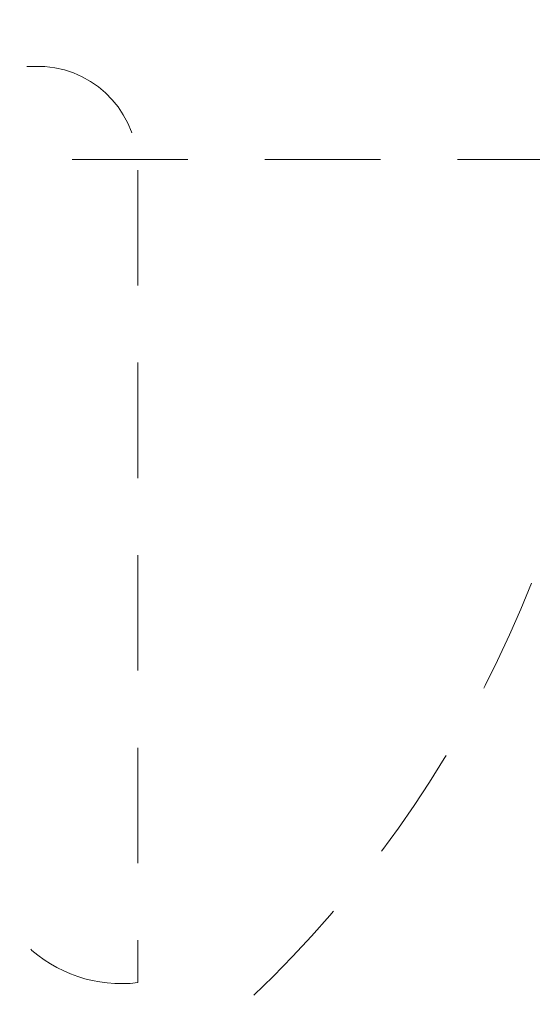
# Model space of a CAD drawing. Header units: millimetres. Extents: x 23192 to 177760, y -399809 to -79279.
# Tile 297 of 656: x 59972 to 60005, y -194574 to -194511. Entities that reach past the tile are written whole.
import ezdxf

# ---------------------------------------------------------------- set-up
doc = ezdxf.new("R2010")
doc.units = ezdxf.units.MM
doc.linetypes.add('216-500', pattern=[2.5, 1.5, -1])
doc.layers.get('0').update_dxf_attribs({"lineweight": 0})
doc.layers.add('!! 2_wypos-sanitarne', color=240, linetype='Continuous', lineweight=9)

# ---------------------------------------------------------------- blocks, each defined once
blk = doc.blocks.new('gvb')
at = {"linetype": '216-500', "ltscale": 5}
blk.add_line((130654.969, 14582.746), (130824.969, 14582.746), dxfattribs=at)
blk.add_lwpolyline([(130701.746, 14588.795, 0.400619), (130695.724, 14582.064), (130695.724, 14529.31)], format="xyb", dxfattribs=at)
blk.add_lwpolyline([(130727.921, 14588.791), (130701.746, 14588.795)], dxfattribs=at)
blk.add_circle((130739.969, 14582.746), 75, dxfattribs=at)
blk.add_arc((130696.805, 14538.091), 8.847, 262.98103, 5.20986, dxfattribs=at)

msp = doc.modelspace()

# ---------------------------------------------------------------- block references
at = {"layer": '!! 2_wypos-sanitarne', "xscale": -1}
msp.add_blockref('gvb', (190675.53592, -209102.39573), dxfattribs=at)

doc.saveas('drawing.dxf')
